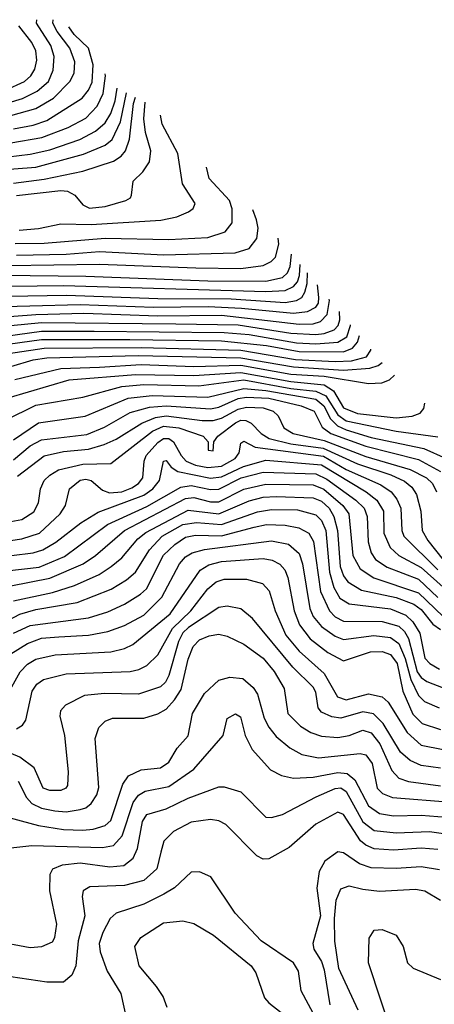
# Model space of a CAD drawing. Extents: x 997028 to 1115134, y 536408 to 618974.
# Tile 333 of 473: x 1036197 to 1037693, y 612826 to 616378. Entities that reach past the tile are written whole.
import ezdxf

# ---------------------------------------------------------------- set-up
doc = ezdxf.new("R2010")
doc.units = 0

msp = doc.modelspace()

# ---------------------------------------------------------------- linework, layer by layer
at = {"layer": '0CON10XD'}
for points in [[(1036155, 616077.8), (1036206.6, 616093.4), (1036259.9, 616120.1), (1036300.2, 616155), (1036317.8, 616195), (1036320.9, 616245), (1036309, 616285), (1036257.4, 616365), (1036258.6, 616377.5)], [(1036165, 616032), (1036255, 616056.6), (1036318.6, 616095), (1036378.1, 616155), (1036393.8, 616185), (1036396.1, 616225), (1036377.3, 616275), (1036331.5, 616335), (1036316.8, 616365), (1036317.4, 616377.3)], [(1036145, 616123.9), (1036213.8, 616155), (1036236.6, 616175), (1036251.2, 616198.8), (1036258, 616232), (1036255.2, 616265), (1036240.2, 616295), (1036193.4, 616355)], [(1036175, 615984.4), (1036245, 615997), (1036295, 616013.9), (1036422.1, 616095), (1036445, 616122.9), (1036458.2, 616151.8), (1036461.8, 616215), (1036445.3, 616275), (1036393.7, 616323.7), (1036373.8, 616351.7)], [(1036165, 615933.6), (1036277.1, 615952.9), (1036371.9, 615988.1), (1036435, 616022.4), (1036475.9, 616065), (1036498.4, 616111.6), (1036506.8, 616175), (1036505.3, 616182.6)], [(1036155, 615883.2), (1036235, 615892.1), (1036305, 615908.1), (1036414.2, 615945.8), (1036470, 615975), (1036504.9, 616005.1), (1036525, 616038.8), (1036540.9, 616085), (1036548.2, 616130.8)], [(1036095, 615833.2), (1036255, 615845.4), (1036427.4, 615892.6), (1036505, 615924.8), (1036530.2, 615945), (1036560.9, 616009.1), (1036582, 616113.9)], [(1036175, 615788.3), (1036285, 615801.8), (1036425, 615831.3), (1036535, 615867), (1036562.6, 615885), (1036578.8, 615905), (1036593, 615947), (1036607.7, 616075), (1036614.1, 616097.8)], [(1036185, 615743.7), (1036345, 615761.3), (1036368.8, 615758.8), (1036395.2, 615745), (1036425, 615709.3), (1036448.2, 615698.2), (1036505, 615704.1), (1036580, 615725), (1036596, 615735), (1036600, 615745), (1036606, 615795), (1036641.3, 615828.7), (1036665.3, 615864.7), (1036670, 615905), (1036650.5, 615970.5), (1036645, 616020), (1036649.6, 616080)], [(1036195, 615617.8), (1036265, 615624.1), (1036345, 615641.1), (1036455, 615638.8), (1036705.6, 615654.4), (1036763.1, 615666.9), (1036806, 615684), (1036823, 615697), (1036830, 615715), (1036784.2, 615785), (1036767.4, 615895), (1036710.8, 616000.8), (1036704.8, 616033.7)], [(1036180.2, 615570.2), (1036285, 615571.8), (1036505, 615589.6), (1036735, 615585.2), (1036875, 615591.8), (1036938, 615612), (1036963.1, 615645), (1036962.7, 615695), (1036954, 615725), (1036880.5, 615805), (1036870.9, 615845.1)], [(1036185, 615528.6), (1036365, 615532.3), (1036485, 615541.1), (1036715, 615529.4), (1036973.8, 615536.2), (1037025, 615551.8), (1037052, 615588), (1037057, 615625), (1037051.5, 615655), (1037038.1, 615691.8)], [(1036155, 615491.3), (1036485, 615495.5), (1036832.7, 615482.7), (1036995, 615480.4), (1037075, 615490.3), (1037103.5, 615505), (1037119.2, 615520.8), (1037131.9, 615568.1), (1037129.8, 615589.9)], [(1036135, 615455.6), (1036435, 615452.1), (1036875, 615435.8), (1037085, 615434.9), (1037145, 615447.8), (1037162.6, 615465), (1037172.2, 615487.8), (1037177.9, 615532.2)], [(1036165, 615416.5), (1036355, 615418.9), (1037085, 615397.1), (1037155, 615401.1), (1037185.1, 615414.9), (1037198.4, 615431.6), (1037205.6, 615455), (1037209, 615494.9)], [(1036085, 615379.2), (1036365.8, 615384.2), (1036695, 615372.3), (1036959.2, 615370.8), (1037155, 615358), (1037195, 615364.4), (1037214.1, 615375.9), (1037225.8, 615394.2), (1037234.3, 615425.7), (1037234.7, 615464.1)], [(1036050, 615340), (1036415, 615350.5), (1036679.6, 615340.4), (1036876.9, 615343.1), (1036997.1, 615337.1), (1037185, 615318.7), (1037234.5, 615325.5), (1037265, 615340.8), (1037274.2, 615355), (1037276.2, 615375), (1037270.8, 615420.8)], [(1036095, 615301.8), (1036255.4, 615314.6), (1036428.4, 615318.4), (1036695, 615309.6), (1036925, 615311.7), (1037205, 615279.3), (1037255, 615281), (1037281.5, 615288.5), (1037305.4, 615314.6), (1037314.4, 615365), (1037313.5, 615369.6)], [(1036065, 615264.9), (1036275.2, 615285.2), (1036760.2, 615280.2), (1036985, 615276.7), (1037175, 615246.9), (1037265, 615241.5), (1037295, 615245.1), (1037330.8, 615259.2), (1037345.9, 615274.1), (1037351.8, 615295), (1037350.5, 615325.2)], [(1036145, 615235.6), (1036275, 615254.5), (1036465, 615254.1), (1036935, 615249.7), (1037025, 615242.2), (1037195, 615212.4), (1037265, 615208), (1037345, 615214.9), (1037376.6, 615233.4), (1037390.7, 615275), (1037390.5, 615277.2)], [(1036075, 615195.8), (1036275, 615223.5), (1036594.4, 615224.4), (1036925, 615219.6), (1037087.3, 615202.7), (1037205, 615180.2), (1037365, 615179.2), (1037396.8, 615193.2), (1037415.8, 615214.2), (1037422.9, 615238.3)], [(1036075, 615160.9), (1036285, 615192.8), (1036635, 615195.5), (1036995, 615185.9), (1037191.9, 615151.9), (1037334.3, 615144.3), (1037393.5, 615146.5), (1037448.4, 615161.6), (1037463.9, 615185), (1037464.1, 615188.9)], [(1036165, 615127.1), (1036245, 615150.6), (1036295, 615158.3), (1036623.9, 615166.1), (1036995, 615157.7), (1037185, 615124.9), (1037365, 615113.6), (1037460, 615120), (1037489.8, 615130.2), (1037504.4, 615140.5)], [(1036179.8, 615080.2), (1036345, 615119.5), (1036484.5, 615124.5), (1036635, 615133.5), (1036825, 615126.5), (1036995, 615131.2), (1037175, 615098.8), (1037295, 615091.2), (1037454.7, 615065.3), (1037502.7, 615067.3), (1037531.1, 615078.9), (1037548.3, 615094.9)], [(1036155, 615013.8), (1036375, 615077.9), (1036615, 615098.1), (1036825, 615093.9), (1036995, 615105.3), (1037175, 615072.5), (1037295, 615060), (1037328.8, 615038.8), (1037365, 614977.5), (1037415, 614956.7), (1037555, 614941.3), (1037612.6, 614947.4), (1037641.4, 614958.6), (1037654.2, 614975), (1037658.4, 614993.8)], [(1036145, 614933), (1036255, 614987), (1036425, 615016.3), (1036565, 615054), (1036645, 615061.6), (1036842.9, 615057.1), (1037005, 615078), (1037175, 615047.7), (1037265, 615037.9), (1037300.6, 615020.6), (1037345, 614951.8), (1037375, 614931.1), (1037555, 614893.3), (1037705, 614872.8)], [(1036175, 614862), (1036265, 614923.8), (1036432.8, 614947.2), (1036587.7, 615012.3), (1036675, 615021.9), (1036875, 615016), (1037005, 615047.6), (1037085, 615039.9), (1037265, 615008.9), (1037294.2, 614985), (1037318.2, 614938.2), (1037342.7, 614912.7), (1037375, 614898), (1037465, 614870.8), (1037655, 614831), (1037735.1, 614795.1)], [(1036175, 614789.5), (1036235, 614840.6), (1036275, 614862.5), (1036439.3, 614880.7), (1036502.5, 614907.5), (1036595, 614960.3), (1036665, 614980.2), (1036725, 614984.9), (1036885, 614973.4), (1036915, 614980.2), (1036985, 615010.9), (1037015, 615015.9), (1037095, 615012), (1037212.7, 614985), (1037259.3, 614965), (1037287.9, 614907.9), (1037319.8, 614885), (1037445, 614839.2), (1037635, 614791.3), (1037715, 614747.8)], [(1036188.7, 614731.3), (1036285, 614804.8), (1036355, 614820.3), (1036445, 614828.6), (1036502.1, 614845), (1036545.3, 614864.7), (1036637.8, 614922.2), (1036686.9, 614943.1), (1036725, 614949.2), (1036855, 614931.8), (1036895, 614931.8), (1036925, 614940), (1036985, 614973), (1037015, 614980), (1037075, 614977.4), (1037111.1, 614965), (1037128.9, 614948.9), (1037149.6, 614905), (1037182.9, 614885), (1037295, 614860.1), (1037445, 614802.5), (1037605, 614755.3), (1037664.3, 614725), (1037685.6, 614705), (1037700, 614675)], [(1036165, 614566.9), (1036205, 614575.2), (1036247.6, 614602.4), (1036264.6, 614634.6), (1036271.4, 614685), (1036284.7, 614715), (1036304.9, 614735.1), (1036336.5, 614753.5), (1036425, 614774.4), (1036525, 614777.1), (1036676.3, 614893.7), (1036715, 614911.8), (1036771.2, 614905), (1036858.1, 614875), (1036876.7, 614855), (1036876.7, 614825), (1036895, 614822), (1036897.5, 614855), (1036911.5, 614875), (1036975, 614923.1), (1036995, 614932.4), (1037012.3, 614932.3), (1037032.4, 614922.4), (1037067.5, 614885), (1037097.2, 614867.2), (1037175, 614847.5), (1037292.1, 614832.1), (1037415, 614775.7), (1037535.6, 614735.6), (1037585, 614712.4), (1037610.9, 614690.9), (1037627.9, 614665), (1037643.8, 614605), (1037649.3, 614535), (1037669.5, 614499.5), (1037725, 614429.4)], [(1036065, 614484.1), (1036205, 614505.1), (1036268, 614525), (1036343.2, 614595), (1036361.6, 614625), (1036376.2, 614685), (1036415, 614716.3), (1036435, 614720.6), (1036455, 614715.2), (1036495, 614680.6), (1036520.6, 614670.6), (1036565, 614674), (1036600.9, 614689.1), (1036625.7, 614705), (1036641, 614725), (1036645.8, 614785), (1036653.5, 614805), (1036695, 614852.8), (1036715, 614866.6), (1036735, 614866.7), (1036752.2, 614855), (1036779.6, 614805), (1036797.6, 614785), (1036831, 614771), (1036875, 614762.1), (1036925, 614766.7), (1036974.1, 614795), (1036988.9, 614815), (1036995, 614850), (1037005, 614857.8), (1037045.9, 614835.9), (1037292.6, 614802.6), (1037375, 614754.9), (1037499.9, 614699.9), (1037536.5, 614675), (1037557.9, 614647.9), (1037572.1, 614615), (1037575.5, 614535), (1037582.1, 614515), (1037705, 614393)], [(1036087.8, 614435), (1036245, 614454.6), (1036280, 614465), (1036327.6, 614492.4), (1036417.9, 614562.1), (1036479.4, 614600.6), (1036645, 614661.9), (1036676.6, 614685), (1036701.5, 614715), (1036715, 614785.6), (1036725, 614787.3), (1036743, 614763), (1036767.6, 614747.6), (1036885, 614724.1), (1036925, 614728.2), (1037003.6, 614766.4), (1037085, 614789.1), (1037285, 614771.4), (1037446.5, 614675), (1037484.8, 614645), (1037509.5, 614605), (1037510, 614525), (1037533.5, 614473.5), (1037564.3, 614444.3), (1037645, 614401.1), (1037725, 614330.5)], [(1036150.7, 614389.3), (1036266.8, 614403.2), (1036358.2, 614441.8), (1036513.8, 614556.2), (1036655, 614621.5), (1036778.1, 614691.9), (1036815, 614697.6), (1036885, 614683), (1036915, 614683.8), (1036995.3, 614725), (1037075, 614745.3), (1037265, 614739.3), (1037305, 614720.7), (1037410, 614645), (1037439.8, 614615), (1037450.5, 614585), (1037453.8, 614493.8), (1037464.3, 614454.3), (1037480.3, 614430.3), (1037522.9, 614402.9), (1037635, 614359.5), (1037705, 614293.2)], [(1036165.1, 614334.9), (1036305, 614362.7), (1036425.3, 614414.7), (1036470, 614445), (1036575.2, 614535), (1036795, 614651), (1036825, 614653.8), (1036885, 614639), (1036915, 614638.3), (1037005, 614684.6), (1037085, 614702.6), (1037255, 614699.7), (1037294.5, 614684.5), (1037362.7, 614625), (1037384.2, 614595), (1037398.4, 614445), (1037425, 614396.6), (1037474.1, 614364.1), (1037635, 614310), (1037725, 614224.4)], [(1036175, 614281.5), (1036315, 614311.4), (1036395, 614337), (1036483.2, 614376.8), (1036526.9, 614405), (1036565, 614436.7), (1036623.5, 614505), (1036651.9, 614528.1), (1036805, 614608.7), (1036915, 614595.1), (1037025, 614642.6), (1037075, 614654.7), (1037122.3, 614657.7), (1037255, 614653.3), (1037285, 614641.1), (1037312.9, 614615), (1037330.5, 614585), (1037343.2, 614535), (1037352.7, 614405), (1037365, 614371.2), (1037380, 614350), (1037429.8, 614319.8), (1037555, 614293.8), (1037618.9, 614268.9), (1037645, 614250), (1037687, 614197), (1037715, 614178.1)], [(1036065, 614163.9), (1036196.8, 614233.2), (1036255, 614250.1), (1036404.4, 614275.6), (1036526.5, 614323.5), (1036582.4, 614357.6), (1036614.2, 614385), (1036665.5, 614465), (1036710.6, 614515), (1036785, 614556.5), (1036834.1, 614564.1), (1036925, 614556.9), (1037055, 614602.1), (1037105, 614610.6), (1037199.1, 614609.1), (1037265, 614591.3), (1037285, 614570.8), (1037301.4, 614535), (1037314.5, 614385), (1037329.9, 614329.9), (1037351.4, 614291.4), (1037385, 614270), (1037535, 614252.3), (1037589.9, 614229.9), (1037615, 614205.2), (1037639.8, 614165), (1037658.4, 614075), (1037676.7, 614055), (1037710.9, 614035)], [(1036175, 614164.5), (1036235, 614192.2), (1036445, 614220.5), (1036515, 614242), (1036575, 614269.2), (1036632.9, 614305), (1036654.3, 614325), (1036715, 614445.7), (1036755.9, 614484.1), (1036795, 614510.6), (1036831.3, 614518.7), (1036925, 614515.7), (1037042.6, 614547.4), (1037086.6, 614556.6), (1037155, 614554.2), (1037204.3, 614544.3), (1037240, 614525), (1037257, 614495), (1037282, 614315), (1037314, 614245), (1037335, 614224.1), (1037365, 614208.3), (1037505, 614206.4), (1037565, 614190.4), (1037585, 614170.3), (1037598.9, 614145), (1037631.1, 614025), (1037645, 614005.2), (1037665, 613990.8), (1037725, 613967.7)], [(1036338.2, 614151.8), (1036445, 614157.4), (1036515, 614170.5), (1036575, 614192.6), (1036645, 614230.2), (1036710, 614295), (1036773.5, 614415), (1036795, 614440.2), (1036818.5, 614455), (1036863.5, 614466.5), (1037105, 614497.8), (1037165.9, 614485.9), (1037205, 614452.4), (1037217.5, 614415), (1037243.6, 614253.6), (1037255.5, 614225), (1037285, 614188.5), (1037335, 614154.1), (1037365, 614141.7), (1037474.1, 614155.9), (1037535, 614149.6), (1037565, 614127.3), (1037587.2, 614072.8), (1037607.4, 613997.4), (1037635, 613940.3), (1037657.7, 613917.7), (1037710, 613895)], [(1036136.9, 613915), (1036198.6, 614025), (1036225, 614052.5), (1036255, 614070.4), (1036325, 614086.8), (1036525, 614097.5), (1036575, 614109.6), (1036605, 614123.8), (1036739.5, 614235), (1036848.4, 614391.6), (1036878.6, 614411.4), (1036925, 614423.1), (1037075, 614433.7), (1037107.5, 614427.5), (1037135, 614414), (1037153.1, 614393.1), (1037164.4, 614365), (1037187.3, 614245), (1037206.2, 614195), (1037244.3, 614144.3), (1037308.7, 614095), (1037365, 614065.3), (1037462.8, 614097.2), (1037505, 614098.5), (1037535, 614088), (1037558.4, 614055), (1037579.4, 613955), (1037615, 613872.2), (1037648.7, 613838.7), (1037715, 613817)], [(1036185, 613819.7), (1036206.8, 613833.2), (1036219.4, 613850.6), (1036242.2, 613955), (1036258.7, 613981.3), (1036282.1, 613997.9), (1036365, 614017.9), (1036595, 614027), (1036626.5, 614033.5), (1036655, 614048.1), (1036695, 614086.2), (1036748.4, 614181.6), (1036814.5, 614245), (1036874.9, 614325.1), (1036905, 614350), (1036935, 614358.9), (1037015, 614359.6), (1037073.3, 614343.3), (1037097, 614317)], [(1037097, 614317), (1037118.7, 614245), (1037156.9, 614156.9), (1037205, 614100.2), (1037295, 614019.3), (1037343.6, 613935), (1037375, 613924.2), (1037455, 613945.6), (1037505, 613935.3), (1037526, 613916), (1037595, 613806.6), (1037645, 613761.3), (1037725, 613744.5)], [(1037715, 613677.8), (1037645, 613687.2), (1037605.3, 613705), (1037570.9, 613735), (1037508.5, 613838.5), (1037473.5, 613873.5), (1037435, 613881.1), (1037355, 613858), (1037323.3, 613863.3), (1037285, 613879.6), (1037273.3, 613895), (1037265, 613952), (1037255, 613970.4), (1037181.9, 614041.9), (1037037.1, 614217.1), (1036995, 614252.2), (1036945, 614262.4), (1036915, 614257.4), (1036805.2, 614185), (1036785, 614165.8), (1036769.4, 614135), (1036735, 614011.5), (1036722.2, 613987.8), (1036705, 613971.6), (1036625.5, 613944.5), (1036502.8, 613947.2), (1036430.7, 613939.3), (1036361.5, 613905), (1036343.8, 613885), (1036341.1, 613865), (1036358.2, 613795), (1036372.1, 613665), (1036369.6, 613615), (1036363.1, 613605), (1036345, 613597.5), (1036305, 613597.6), (1036280.9, 613605), (1036249.4, 613679.4), (1036197.5, 613717.5), (1036085, 613764.5)], [(1036165, 614090.2), (1036225, 614127.8), (1036275, 614147), (1036338.2, 614151.8)], [(1036191.1, 613631.1), (1036221.7, 613571.7), (1036240.3, 613550.3), (1036275, 613533.1), (1036323.4, 613523.4), (1036365, 613520.2), (1036415, 613528.8), (1036435.2, 613534.8), (1036455, 613550.8), (1036475, 613581.5), (1036482.5, 613607.5), (1036469.2, 613785), (1036482.5, 613825), (1036505, 613847.5), (1036531.7, 613858.3), (1036645, 613857.8), (1036695, 613873.6), (1036725, 613890.8), (1036755.8, 613924.2), (1036778.7, 613961.3), (1036805, 614070.6), (1036822.9, 614117.1), (1036845, 614141.1), (1036880, 614155), (1036915, 614160.6), (1036945, 614153.3), (1037005, 614125.3), (1037075, 614074.2), (1037115, 614025.9), (1037150.7, 613965), (1037163.7, 613875), (1037209.2, 613829.2), (1037246.6, 613806.6), (1037285, 613792.8), (1037345, 613787.9), (1037385.5, 613795), (1037435, 613814.5), (1037465.1, 613805.1), (1037496.1, 613766.1), (1037539.4, 613669.4), (1037565, 613641.4), (1037600, 613630), (1037715, 613613.9)], [(1036125, 613507.9), (1036265, 613471), (1036355, 613456.7), (1036425, 613453.5), (1036462, 613458), (1036505, 613471.2), (1036525, 613489.1), (1036569.4, 613620.6), (1036589.5, 613650.5), (1036635, 613671.6), (1036705, 613679.2), (1036735, 613699.2), (1036765, 613749.4), (1036805, 613794.4), (1036820.7, 613875), (1036863.2, 613946.8), (1036915, 613994.6), (1036955, 614005.4), (1037001.3, 614001.3), (1037039.1, 613969.1), (1037054.4, 613944.4), (1037078.2, 613858.2), (1037095, 613825.4), (1037122.3, 613792.3), (1037171.1, 613751.1), (1037215, 613727.2), (1037275, 613715.6), (1037425, 613730.7), (1037445, 613725.8), (1037468.1, 613695), (1037486.3, 613605), (1037506, 613586), (1037541.5, 613571.5), (1037755, 613554.9)], [(1036165, 613390), (1036240.8, 613399.2), (1036495, 613391), (1036535, 613398.5), (1036566.9, 613433.1), (1036606.1, 613553.9), (1036625, 613579.8), (1036650, 613595), (1036735, 613611.7), (1036825.4, 613674.6), (1036931.4, 613795), (1036945, 613856.7), (1036975, 613874), (1036993, 613863), (1037009.6, 613795), (1037035.6, 613745.6), (1037101.5, 613671.5), (1037141, 613651), (1037185, 613641.9), (1037255, 613644.8), (1037345, 613662.2), (1037378.2, 613658.2), (1037406, 613636), (1037455, 613542), (1037495, 613513.8), (1037545, 613506.1), (1037645, 613508), (1037825, 613494.2)], [(1036105, 613054.5), (1036235, 613031.3), (1036276.7, 613035), (1036315, 613050.8), (1036323.6, 613066.4), (1036330.8, 613115), (1036305.8, 613235), (1036306.9, 613295), (1036316.7, 613315), (1036351, 613329), (1036415, 613335.8), (1036521.9, 613321.9), (1036572.9, 613327.1), (1036606.7, 613353.3), (1036622.3, 613387.7), (1036639.8, 613485), (1036655, 613511.1), (1036725, 613531.5), (1036805, 613569.2), (1036915, 613610.7), (1036935, 613610.4), (1036995, 613592.1), (1037085, 613500.8), (1037105, 613499.2), (1037145, 613510.7), (1037265.8, 613574.2), (1037335, 613603.8), (1037355, 613606.4), (1037375, 613593.4), (1037435, 613484), (1037475, 613453.2), (1037555, 613444.2), (1037675, 613448.9), (1037825, 613427.6)], [(1037705, 613384.5), (1037645, 613389.7), (1037545, 613381.7), (1037475, 613386.5), (1037445, 613399.5), (1037425.7, 613415.7), (1037365, 613510.3), (1037345, 613518.8), (1037265, 613475.3), (1037168.8, 613391.2), (1037095, 613350.4), (1037075, 613350), (1037052.1, 613362.1), (1036940.6, 613475), (1036915, 613487.7), (1036885, 613492.5), (1036815, 613483.1), (1036751.1, 613448.9), (1036717.1, 613415), (1036706.1, 613375), (1036691.4, 613315), (1036645, 613272.7), (1036575, 613254.8), (1036449.8, 613250.3), (1036425.4, 613235), (1036422.2, 613215), (1036431.6, 613145), (1036408.3, 613055), (1036399.5, 612965), (1036385, 612930.5), (1036355, 612906.2), (1036295, 612905.3), (1036165, 612924.7)], [(1037711.3, 613311.3), (1037645, 613321.9), (1037554.5, 613315.5), (1037465, 613318.7), (1037422.5, 613332.5), (1037365, 613372.9), (1037345, 613376.5), (1037298.1, 613341.9), (1037277.5, 613305), (1037268.2, 613245), (1037282.1, 613145), (1037254.7, 613045), (1037257.5, 613025), (1037285, 612980), (1037295, 612950), (1037315.9, 612824.1)], [(1037265, 612775.6), (1037211.8, 612875), (1037202.1, 612945), (1037184.4, 612975), (1037068.2, 613055), (1036974.6, 613155), (1036886.2, 613286.2), (1036845, 613304.4), (1036815, 613302.2), (1036755, 613246.1), (1036717.1, 613222.9), (1036645, 613187.3), (1036544.8, 613155.2), (1036522.9, 613135), (1036496.1, 613085), (1036483.8, 613045), (1036486.8, 613015), (1036511.8, 612945), (1036561.8, 612865), (1036585.6, 612755)], [(1037417.7, 612805), (1037348.5, 612955), (1037333.6, 613053.6), (1037332.1, 613135), (1037338.3, 613201.7), (1037355, 613242), (1037385, 613253.3), (1037435, 613241.7), (1037495, 613234.3), (1037625, 613241.7), (1037658.6, 613235), (1037715, 613201.2)], [(1036728.9, 612815), (1036713.8, 612853.8), (1036690.5, 612890.5), (1036627.5, 612965), (1036612.1, 613035), (1036633.5, 613066.5), (1036715, 613120.3), (1036785, 613127.5), (1036825, 613117.7), (1036895.5, 613075), (1037031.3, 612965), (1037049.1, 612939.1), (1037079.6, 612849.6), (1037095, 612830.9), (1037168.2, 612775)], [(1037752.9, 612255), (1037596.6, 612495), (1037576.8, 612536.8), (1037560.5, 612595), (1037545, 612702.5), (1037454.5, 612975), (1037457.1, 613065), (1037475, 613093.8), (1037505, 613095.7), (1037555.4, 613075.4), (1037580, 613035), (1037595.8, 612975), (1037616.3, 612956.3), (1037715, 612915.4)]]:
    msp.add_lwpolyline(points, dxfattribs=at)

doc.saveas('drawing.dxf')
